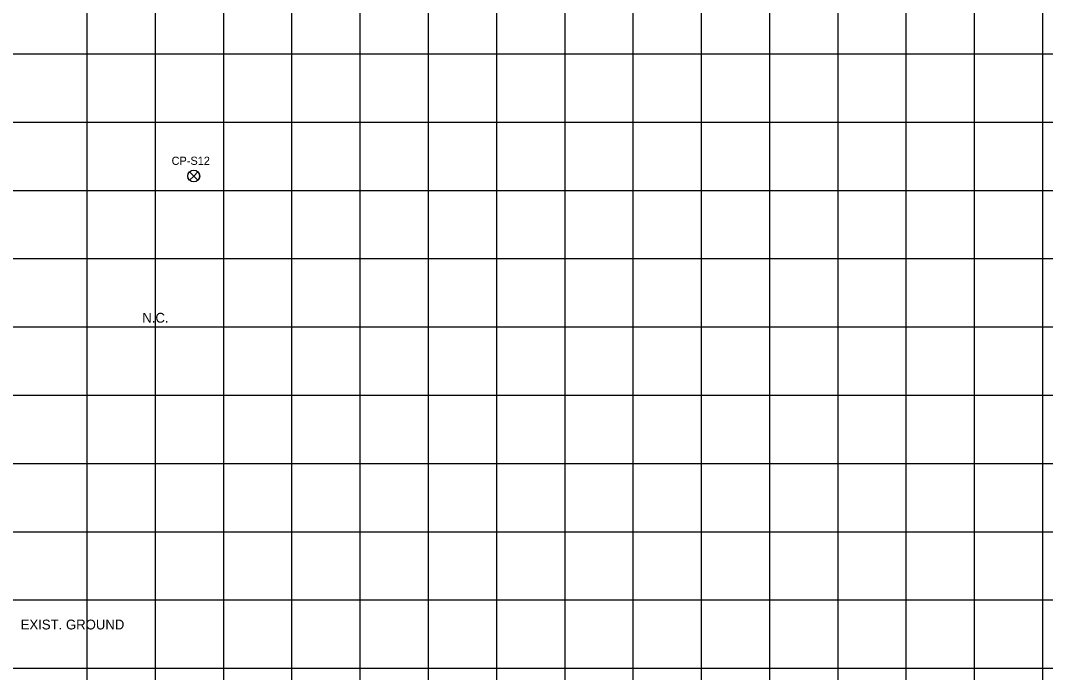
# Model space of a CAD drawing. Extents: x -7164 to 2214450, y -19642 to 253469.
# Drawn here: x 4351 to 5102, y -2253 to -1776 of the extents above; entities that cross this region are included whole.
import ezdxf

# ---------------------------------------------------------------- set-up
doc = ezdxf.new("R2010")
doc.units = 0
for name, color, linetype in [('DESIGN - PROFILE - Proposed Curve Text', 7, 'Continuous'), ('DESIGN - PROFILE - Proposed Text', 7, 'Continuous'), ('DESIGN - SHEET - Light Grid', 7, 'Continuous'), ('SURVEY - PROFILE - Control with Text', 7, 'Continuous')]:
    doc.layers.add(name, color=color, linetype=linetype)

msp = doc.modelspace()

# ---------------------------------------------------------------- linework, layer by layer
at = {"layer": 'DESIGN - PROFILE - Proposed Curve Text'}
for p, q in [((3800, -2000), (5100, -2000)), ((3800, -2000), (5100, -2000)), ((3812.12, -2000), (5087.88, -2000)), ((3812.12, -2000), (5087.88, -2000)), ((5100, -2050), (6400, -2050)), ((5100, -2050), (6400, -2050))]:
    msp.add_line(p, q, dxfattribs=at)
at = {"layer": 'DESIGN - SHEET - Light Grid'}
for p, q in [((4400, -3000), (4400, -1000)), ((4400, -3000), (4400, -1000)), ((4450, -3000), (4450, -1000)), ((4450, -3000), (4450, -1000)), ((4500, -3000), (4500, -1000)), ((4500, -3000), (4500, -1000)), ((4550, -3000), (4550, -1000)), ((4550, -3000), (4550, -1000)), ((4600, -3000), (4600, -1000)), ((4600, -3000), (4600, -1000)), ((4650, -3000), (4650, -1000)), ((4650, -3000), (4650, -1000)), ((4700, -3000), (4700, -1000)), ((4700, -3000), (4700, -1000)), ((4750, -3000), (4750, -1000)), ((4750, -3000), (4750, -1000)), ((4800, -3000), (4800, -1000)), ((4800, -3000), (4800, -1000)), ((4850, -3000), (4850, -1000)), ((4850, -3000), (4850, -1000)), ((4900, -3000), (4900, -1000)), ((4900, -3000), (4900, -1000)), ((4950, -3000), (4950, -1000)), ((4950, -3000), (4950, -1000)), ((5000, -3000), (5000, -1000)), ((5000, -3000), (5000, -1000)), ((5050, -3000), (5050, -1000)), ((5050, -3000), (5050, -1000)), ((5100, -3000), (5100, -1000)), ((5100, -3000), (5100, -1000)), ((0, -1800), (12400, -1800)), ((0, -1800), (12400, -1800)), ((0, -1850), (12400, -1850)), ((0, -1850), (12400, -1850)), ((0, -1900), (12400, -1900)), ((0, -1900), (12400, -1900)), ((0, -1950), (12400, -1950)), ((0, -1950), (12400, -1950)), ((0, -2000), (12400, -2000)), ((0, -2000), (12400, -2000)), ((0, -2050), (12400, -2050)), ((0, -2050), (12400, -2050)), ((0, -2100), (12400, -2100)), ((0, -2100), (12400, -2100)), ((0, -2150), (12400, -2150)), ((0, -2150), (12400, -2150)), ((0, -2200), (12400, -2200)), ((0, -2200), (12400, -2200)), ((0, -2250), (12400, -2250)), ((0, -2250), (12400, -2250))]:
    msp.add_line(p, q, dxfattribs=at)
at = {"layer": 'SURVEY - PROFILE - Control with Text'}
for p, q in [((4474.99, -1886.42), (4478.07, -1889.5)), ((4474.99, -1886.42), (4478.07, -1889.5)), ((4475.01, -1892.56), (4478.07, -1889.5)), ((4475.01, -1892.56), (4478.07, -1889.5)), ((4478.07, -1889.5), (4481.16, -1886.41)), ((4478.07, -1889.5), (4481.16, -1886.41)), ((4478.07, -1889.5), (4481.14, -1892.57)), ((4478.07, -1889.5), (4481.14, -1892.57))]:
    msp.add_line(p, q, dxfattribs=at)
for points in [[(4475, -1886.43), (4478.07, -1889.5), (4475.02, -1892.55), (4474.76, -1892.3), (4474.51, -1891.97), (4474.35, -1891.73), (4474.18, -1891.41), (4474.03, -1891.08), (4473.93, -1890.8), (4473.86, -1890.54), (4473.8, -1890.25), (4473.76, -1889.96), (4473.74, -1889.7), (4473.73, -1889.37), (4473.75, -1889.1), (4473.78, -1888.86), (4473.81, -1888.66), (4473.86, -1888.43), (4473.94, -1888.16), (4474.01, -1887.95), (4474.11, -1887.72), (4474.28, -1887.37), (4474.48, -1887.04), (4474.76, -1886.68)], [(4475, -1886.43), (4478.07, -1889.5), (4475.02, -1892.55), (4474.76, -1892.3), (4474.51, -1891.97), (4474.35, -1891.73), (4474.18, -1891.41), (4474.03, -1891.08), (4473.93, -1890.8), (4473.86, -1890.54), (4473.8, -1890.25), (4473.76, -1889.96), (4473.74, -1889.7), (4473.73, -1889.37), (4473.75, -1889.1), (4473.78, -1888.86), (4473.81, -1888.66), (4473.86, -1888.43), (4473.94, -1888.16), (4474.01, -1887.95), (4474.11, -1887.72), (4474.28, -1887.37), (4474.48, -1887.04), (4474.76, -1886.68)], [(4481.14, -1886.43), (4478.07, -1889.5), (4481.14, -1892.57), (4481.33, -1892.37), (4481.56, -1892.1), (4481.78, -1891.76), (4481.93, -1891.51), (4482.12, -1891.11), (4482.22, -1890.82), (4482.3, -1890.53), (4482.35, -1890.3), (4482.4, -1889.97), (4482.42, -1889.72), (4482.43, -1889.41), (4482.41, -1889.11), (4482.39, -1888.89), (4482.34, -1888.62), (4482.3, -1888.42), (4482.22, -1888.17), (4482.09, -1887.81), (4482, -1887.6), (4481.89, -1887.39), (4481.67, -1887.04), (4481.42, -1886.71)], [(4481.14, -1886.43), (4478.07, -1889.5), (4481.14, -1892.57), (4481.33, -1892.37), (4481.56, -1892.1), (4481.78, -1891.76), (4481.93, -1891.51), (4482.12, -1891.11), (4482.22, -1890.82), (4482.3, -1890.53), (4482.35, -1890.3), (4482.4, -1889.97), (4482.42, -1889.72), (4482.43, -1889.41), (4482.41, -1889.11), (4482.39, -1888.89), (4482.34, -1888.62), (4482.3, -1888.42), (4482.22, -1888.17), (4482.09, -1887.81), (4482, -1887.6), (4481.89, -1887.39), (4481.67, -1887.04), (4481.42, -1886.71)]]:
    msp.add_lwpolyline(points, close=True, dxfattribs=at)
msp.add_circle((4478.08, -1889.49), 4.35, dxfattribs=at)
msp.add_circle((4478.08, -1889.49), 4.35, dxfattribs=at)

# ---------------------------------------------------------------- texts
at = {"layer": 'DESIGN - PROFILE - Proposed Curve Text'}
msp.add_text('N.C.', height=7.2, dxfattribs=at).set_placement((4440.38, -1996.91))
msp.add_text('N.C.', height=7.2, rotation=360, dxfattribs=at).set_placement((4440.38, -1996.91))
at = {"layer": 'DESIGN - PROFILE - Proposed Text'}
msp.add_text('EXIST. GROUND', height=7.2, dxfattribs=at).set_placement((4351.28, -2221.6))
msp.add_text('EXIST. GROUND', height=7.2, dxfattribs=at).set_placement((4351.28, -2221.6))
at = {"layer": 'SURVEY - PROFILE - Control with Text'}
msp.add_text('CP-S12', height=6, dxfattribs=at).set_placement((4461.83, -1881.31))
msp.add_text('CP-S12', height=6, dxfattribs=at).set_placement((4461.83, -1881.31))

doc.saveas('drawing.dxf')
